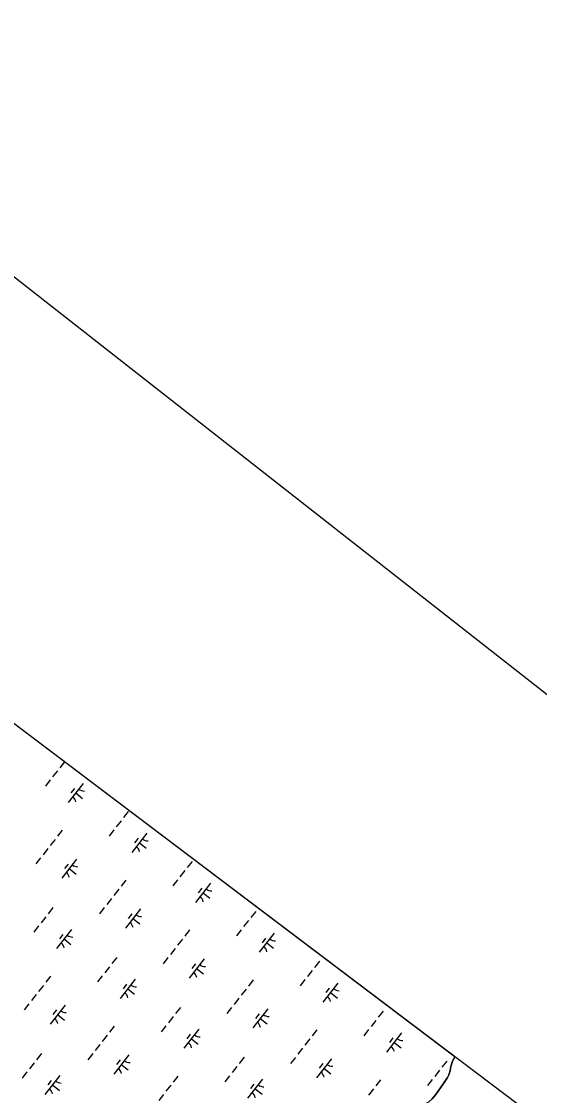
# Model space of a CAD drawing. Extents: x 3896831 to 3918110, y 171006 to 193349.
# Drawn here: x 3910011 to 3911076, y 188416 to 190624 of the extents above; entities that cross this region are included whole.
import ezdxf

# ---------------------------------------------------------------- set-up
doc = ezdxf.new("R2010")
doc.units = 0
for name, color, linetype in [('V-ANNO-SYMB', 7, 'Continuous'), ('V-GRID-FRAM', 7, 'Continuous'), ('V-TOPO-SHOR', 7, 'Continuous'), ('V-WETL-SWMP', 7, 'Continuous')]:
    doc.layers.add(name, color=color, linetype=linetype)

msp = doc.modelspace()

# ---------------------------------------------------------------- linework, layer by layer
at = {"layer": 'V-ANNO-SYMB'}
msp.add_lwpolyline([(3907767.9, 191844.4), (3897563.8, 178825.1), (3906582.3, 171756.8), (3916786.3, 184776.1), (3907767.9, 191844.4)], dxfattribs=at)
at = {"layer": 'V-GRID-FRAM'}
msp.add_lwpolyline([(3916044.9, 184610), (3906752.8, 172754.1), (3900055.1, 177809.8), (3909313.3, 189695.8), (3916044.9, 184610)], dxfattribs=at)
at = {"layer": 'V-TOPO-SHOR'}
msp.add_lwpolyline([(3910837.4, 188397.9), (3910843.1, 188399.9), (3910848.1, 188402.9), (3910854.8, 188408.9), (3910862.3, 188417.7), (3910878.3, 188440.5), (3910886.4, 188452.9), (3910889.1, 188458.4), (3910891.7, 188466.2), (3910892.9, 188471.8), (3910893.9, 188477.7), (3910895.1, 188482.5), (3910897.6, 188487.9), (3910901.2, 188494), (3910902, 188495.5)], dxfattribs=at)
at = {"layer": 'V-WETL-SWMP'}
for p, q in [((3909313.3, 189695.8), (3910902, 188495.5)), ((3910099.2, 189102), (3910089.6, 189089.7)), ((3910084.6, 189083.4), (3910074.8, 189070.8)), ((3910069.8, 189064.5), (3910060, 189051.9)), ((3910137.6, 189057.4), (3910106.8, 189018.1)), ((3910119.8, 189047.3), (3910112.4, 189037.8)), ((3910122.2, 189037.8), (3910136.4, 189026.7)), ((3910230.4, 188999.7), (3910220.5, 188987.1)), ((3910215.5, 188980.8), (3910205.7, 188968.2)), ((3910094.5, 188961.3), (3910084.6, 188948.7)), ((3910200.7, 188961.9), (3910190.9, 188949.3)), ((3910268.6, 188954.8), (3910237.7, 188915.5)), ((3910250.8, 188944.6), (3910243.4, 188935.2)), ((3910064.9, 188923.5), (3910055, 188910.9)), ((3910079.7, 188942.4), (3910069.8, 188929.8)), ((3910253.1, 188935.2), (3910267.3, 188924.1)), ((3910050.1, 188904.6), (3910040.2, 188892)), ((3910124.2, 188901.9), (3910093.4, 188862.5)), ((3910106.4, 188891.7), (3910099, 188882.2)), ((3910108.8, 188882.2), (3910123, 188871.1)), ((3910346.5, 188878.2), (3910336.6, 188865.6)), ((3910361.3, 188897), (3910351.4, 188884.5)), ((3910225.4, 188858.7), (3910215.6, 188846.1)), ((3910331.7, 188859.3), (3910321.8, 188846.7)), ((3910210.6, 188839.8), (3910200.8, 188827.2)), ((3910399.5, 188852.2), (3910368.6, 188812.9)), ((3910381.7, 188842), (3910374.3, 188832.6)), ((3910195.8, 188820.9), (3910185.9, 188808.3)), ((3910384.1, 188832.6), (3910398.2, 188821.5)), ((3910075.5, 188802.1), (3910065.7, 188789.5)), ((3910181, 188802), (3910171.1, 188789.4)), ((3910255.1, 188799.3), (3910224.3, 188759.9)), ((3910492.2, 188794.4), (3910482.3, 188781.8)), ((3910060.7, 188783.2), (3910050.9, 188770.7)), ((3910237.4, 188789.1), (3910229.9, 188779.6)), ((3910239.7, 188779.6), (3910253.9, 188768.5)), ((3910477.4, 188775.5), (3910467.5, 188763)), ((3910045.9, 188764.4), (3910036.1, 188751.8)), ((3910113.8, 188757.3), (3910082.9, 188718)), ((3910096, 188747.1), (3910088.6, 188737.7)), ((3910356.3, 188756.1), (3910346.5, 188743.5)), ((3910462.6, 188756.7), (3910452.7, 188744.1)), ((3910530.4, 188749.6), (3910499.6, 188710.3)), ((3910098.3, 188737.6), (3910112.5, 188726.5)), ((3910341.5, 188737.2), (3910331.7, 188724.6)), ((3910512.6, 188739.4), (3910505.2, 188730)), ((3910515, 188729.9), (3910529.1, 188718.8)), ((3910326.7, 188718.3), (3910316.9, 188705.7)), ((3910191.7, 188680.6), (3910181.8, 188668)), ((3910206.5, 188699.5), (3910196.6, 188686.9)), ((3910311.9, 188699.4), (3910302.1, 188686.8)), ((3910386.1, 188696.7), (3910355.2, 188657.3)), ((3910368.3, 188686.5), (3910360.9, 188677)), ((3910623.1, 188691.8), (3910613.2, 188679.2)), ((3910070.6, 188661.2), (3910060.7, 188648.6)), ((3910176.9, 188661.8), (3910167, 188649.2)), ((3910370.6, 188677), (3910384.8, 188665.9)), ((3910608.3, 188672.9), (3910598.4, 188660.3)), ((3910055.8, 188642.3), (3910045.9, 188629.7)), ((3910244.7, 188654.7), (3910213.8, 188615.4)), ((3910226.9, 188644.5), (3910219.5, 188635.1)), ((3910487.3, 188653.5), (3910477.4, 188640.9)), ((3910593.5, 188654.1), (3910583.6, 188641.5)), ((3910661.3, 188647), (3910630.5, 188607.7)), ((3910643.5, 188636.8), (3910636.1, 188627.4)), ((3910041, 188623.4), (3910031.1, 188610.8)), ((3910229.3, 188635), (3910243.4, 188623.9)), ((3910457.7, 188615.7), (3910447.8, 188603.1)), ((3910472.5, 188634.6), (3910462.6, 188622)), ((3910645.9, 188627.3), (3910660.1, 188616.2)), ((3910026.2, 188604.5), (3910016.3, 188591.9)), ((3910100.3, 188601.8), (3910069.5, 188562.4)), ((3910082.5, 188591.6), (3910075.1, 188582.1)), ((3910337.4, 188596.9), (3910327.5, 188584.3)), ((3910442.8, 188596.8), (3910433, 188584.2)), ((3910517, 188594.1), (3910486.1, 188554.7)), ((3910084.9, 188582.1), (3910099.1, 188571)), ((3910322.6, 188578), (3910312.7, 188565.4)), ((3910499.2, 188583.9), (3910491.8, 188574.4)), ((3910501.6, 188574.4), (3910515.7, 188563.3)), ((3910739.2, 188570.3), (3910729.4, 188557.7)), ((3910754, 188589.2), (3910744.2, 188576.6)), ((3910201.5, 188558.6), (3910191.7, 188546)), ((3910307.8, 188559.1), (3910297.9, 188546.5)), ((3910375.6, 188552.1), (3910344.7, 188512.8)), ((3910618.2, 188550.9), (3910608.3, 188538.3)), ((3910724.4, 188551.4), (3910714.5, 188538.8)), ((3910186.7, 188539.7), (3910176.9, 188527.1)), ((3910357.8, 188541.9), (3910350.4, 188532.5)), ((3910360.2, 188532.4), (3910374.3, 188521.3)), ((3910603.4, 188532), (3910593.5, 188519.4)), ((3910792.2, 188544.4), (3910761.4, 188505.1)), ((3910774.4, 188534.2), (3910767, 188524.8)), ((3910776.8, 188524.7), (3910791, 188513.6)), ((3910171.9, 188520.8), (3910162.1, 188508.2)), ((3910588.6, 188513.1), (3910578.7, 188500.5)), ((3910036.9, 188483.1), (3910027, 188470.5)), ((3910051.7, 188502), (3910041.8, 188489.4)), ((3910157.1, 188501.9), (3910147.3, 188489.3)), ((3910231.3, 188499.1), (3910200.4, 188459.8)), ((3910213.5, 188489), (3910206.1, 188479.5)), ((3910468.3, 188494.3), (3910458.4, 188481.7)), ((3910573.8, 188494.2), (3910563.9, 188481.6)), ((3910647.9, 188491.4), (3910617.1, 188452.1)), ((3910630.1, 188481.3), (3910622.7, 188471.8)), ((3910884.9, 188486.6), (3910875.1, 188474)), ((3910895.1, 188482.5), (3910893.9, 188477.7)), ((3910897.6, 188487.9), (3910895.1, 188482.5)), ((3910901.2, 188494), (3910897.6, 188487.9)), ((3910902, 188495.5), (3910901.2, 188494)), ((3910022.1, 188464.2), (3910012.2, 188451.6)), ((3910215.8, 188479.5), (3910230, 188468.4)), ((3910453.5, 188475.4), (3910443.6, 188462.8)), ((3910632.5, 188471.8), (3910646.6, 188460.7)), ((3910870.1, 188467.7), (3910860.3, 188455.1)), ((3910891.7, 188466.2), (3910889.1, 188458.4)), ((3910892.9, 188471.8), (3910891.7, 188466.2)), ((3910893.9, 188477.7), (3910892.9, 188471.8)), ((3910089.9, 188457.2), (3910059, 188417.8)), ((3910072.1, 188447), (3910064.7, 188437.6)), ((3910074.4, 188437.5), (3910088.6, 188426.4)), ((3910317.7, 188437.1), (3910307.8, 188424.5)), ((3910332.5, 188455.9), (3910322.6, 188443.3)), ((3910438.7, 188456.5), (3910428.8, 188443.9)), ((3910506.5, 188449.5), (3910475.7, 188410.1)), ((3910488.7, 188439.3), (3910481.3, 188429.9)), ((3910749.1, 188448.2), (3910739.2, 188435.6)), ((3910855.3, 188448.8), (3910845.5, 188436.2)), ((3910878.3, 188440.5), (3910862.3, 188417.7)), ((3910886.4, 188452.9), (3910878.3, 188440.5)), ((3910889.1, 188458.4), (3910886.4, 188452.9)), ((3910302.8, 188418.2), (3910293, 188405.6)), ((3910491.1, 188429.8), (3910505.3, 188418.7)), ((3910734.3, 188429.4), (3910724.4, 188416.8)), ((3910862.3, 188417.7), (3910854.8, 188408.9))]:
    msp.add_line(p, q, dxfattribs=at)
for centre, start, end in [((3910139.4, 189059.4), 231.1403, 272.6839), ((3910105.4, 189015.9), 11.1403, 52.6839), ((3910236.3, 188913.3), 11.1403, 52.6839), ((3910270.4, 188956.8), 231.1403, 272.6839), ((3910126, 188903.8), 231.1403, 272.6839), ((3910092, 188860.3), 11.1403, 52.6839), ((3910401.3, 188854.1), 231.1403, 272.6839), ((3910367.2, 188810.7), 11.1403, 52.6839), ((3910222.9, 188757.7), 11.1403, 52.6839), ((3910256.9, 188801.2), 231.1403, 272.6839), ((3910081.5, 188715.8), 11.1403, 52.6839), ((3910115.6, 188759.2), 231.1403, 272.6839), ((3910532.2, 188751.5), 231.1403, 272.6839), ((3910498.1, 188708.1), 11.1403, 52.6839), ((3910387.9, 188698.6), 231.1403, 272.6839), ((3910353.8, 188655.1), 11.1403, 52.6839), ((3910246.5, 188656.6), 231.1403, 272.6839), ((3910663.1, 188648.9), 231.1403, 272.6839), ((3910212.4, 188613.2), 11.1403, 52.6839), ((3910629, 188605.5), 11.1403, 52.6839), ((3910068.1, 188560.2), 11.1403, 52.6839), ((3910102.1, 188603.7), 231.1403, 272.6839), ((3910518.8, 188596), 231.1403, 272.6839), ((3910484.7, 188552.5), 11.1403, 52.6839), ((3910377.4, 188554), 231.1403, 272.6839), ((3910794, 188546.3), 231.1403, 272.6839), ((3910343.3, 188510.5), 11.1403, 52.6839), ((3910760, 188502.8), 11.1403, 52.6839), ((3910233.1, 188501.1), 231.1403, 272.6839), ((3910199, 188457.6), 11.1403, 52.6839), ((3910615.6, 188449.9), 11.1403, 52.6839), ((3910649.7, 188493.4), 231.1403, 272.6839), ((3910091.7, 188459.1), 231.1403, 272.6839), ((3910508.3, 188451.4), 231.1403, 272.6839), ((3910057.6, 188415.6), 11.1403, 52.6839), ((3910474.2, 188407.9), 11.1403, 52.6839)]:
    msp.add_arc(centre, 17.6, start, end, dxfattribs=at)

doc.saveas('drawing.dxf')
